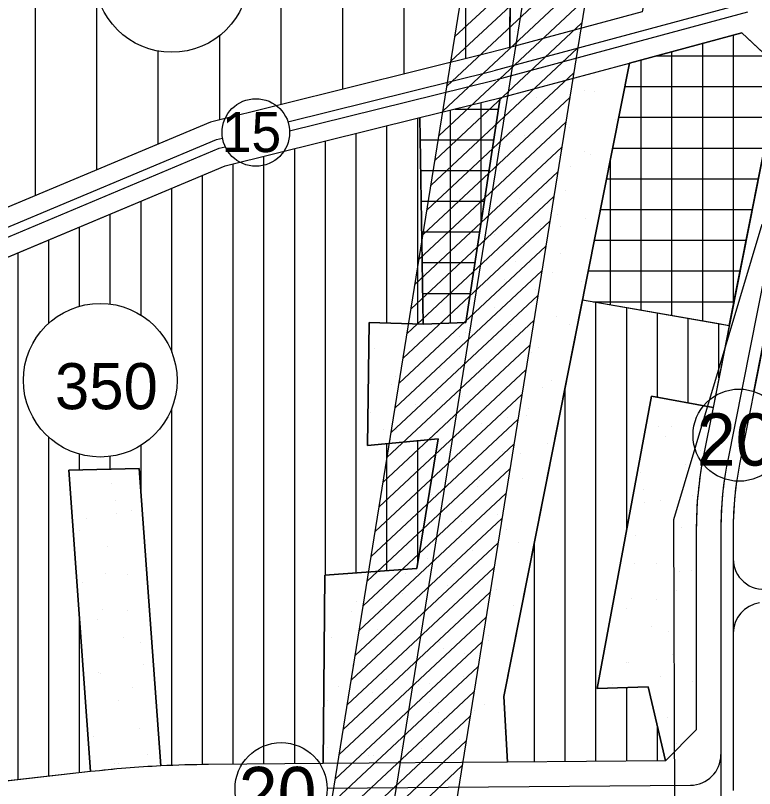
# Model space of a CAD drawing. Extents: x 419109 to 421295, y 4452223 to 4457798.
# Drawn here: x 419571.2 to 419811.7, y 4454001.6 to 4454253.2 of the extents above; entities that cross this region are included whole.
import ezdxf

# ---------------------------------------------------------------- set-up
doc = ezdxf.new("R2010")
doc.units = 0
for name, color, linetype in [('ADA', 7, 'Continuous'), ('ADAKENARI', 7, 'Continuous'), ('Default', 7, 'Continuous'), ('KALDIRIM', 7, 'Continuous'), ('KD_DAIRE', 7, 'Continuous'), ('KD_YGEN', 7, 'Continuous'), ('PL_AYA_PARK_DINLENME', 7, 'Continuous'), ('PL_K_TALI_IS_MRK', 7, 'Continuous'), ('PL_KON_MEV_200', 7, 'Continuous'), ('PL_KON_MEV_350', 7, 'Continuous'), ('SM_DAIRE', 7, 'Continuous'), ('SM_TAKS', 7, 'Continuous'), ('SN_KENTSEL_DONUSUM', 7, 'Continuous'), ('TA_ENH_154', 7, 'Continuous'), ('TA_ENH_KORUMA', 7, 'Continuous'), ('TA_ENH_TARAMA', 7, 'Continuous'), ('TR_AZYOGUNKONUT', 7, 'Continuous'), ('TR_ORTAYOGUNKONUT', 7, 'Continuous'), ('TR_PARKALANI', 7, 'Continuous'), ('TR_TALIISMERK', 7, 'Continuous')]:
    doc.layers.add(name, color=color, linetype=linetype)

# ---------------------------------------------------------------- blocks, each defined once
blk = doc.blocks.new('POINT_DISPLAY')
at = {"layer": 'Default'}
blk.add_line((0, 0), (0, 0), dxfattribs=at)

msp = doc.modelspace()

# ---------------------------------------------------------------- linework, layer by layer
at = {"layer": 'ADA'}
for p, q in [((419732.52, 4454323.6), (419732.04, 4454242.77)), ((419730.08, 4454031.51), (419770.99, 4454237.7)), ((419717.79, 4454153.27), (419728.95, 4454226.41)), ((419703.91, 4454152.73), (419702.77, 4454219.92)), ((419685.75, 4454113.22), (419686.29, 4454153.27)), ((419686.29, 4454153.27), (419703.91, 4454152.73)), ((419703.91, 4454152.73), (419717.79, 4454153.27)), ((419778.14, 4454129.24), (419760.52, 4454034.18)), ((419798.18, 4454125.59), (419778.14, 4454129.24)), ((419708.72, 4454115.35), (419685.75, 4454113.22)), ((419701.77, 4454073.16), (419708.72, 4454115.35)), ((419588.56, 4454105.21), (419611.52, 4454105.74)), ((419595.69, 4454007.06), (419588.56, 4454105.21)), ((419611.52, 4454105.74), (419618.56, 4454008.93)), ((419671.87, 4454071.03), (419701.77, 4454073.16)), ((419671.3, 4454009.68), (419671.87, 4454071.03)), ((419760.52, 4454034.18), (419777.07, 4454034.71)), ((419777.07, 4454034.71), (419782.72, 4454010.56)), ((419731.26, 4454010.15), (419730.08, 4454031.51))]:
    msp.add_line(p, q, dxfattribs=at)
at = {"layer": 'ADAKENARI'}
for p, q in [((419775.08, 4454254.34), (419732.04, 4454242.77)), ((419770.99, 4454237.7), (419807.48, 4454247.51)), ((419807.48, 4454247.51), (419819.95, 4454235.86)), ((419725.34, 4454240.97), (419634.7, 4454218.5)), ((419732.04, 4454242.77), (419725.34, 4454240.97)), ((419728.95, 4454226.41), (419770.99, 4454237.7)), ((419819.95, 4454235.86), (419798.18, 4454125.59)), ((419702.77, 4454219.92), (419728.95, 4454226.41)), ((419634.7, 4454218.5), (419564.56, 4454189.05)), ((419639.44, 4454204.22), (419702.77, 4454219.92)), ((419516.15, 4454152.46), (419639.44, 4454204.22)), ((419798.18, 4454125.59), (419794.99, 4454109.43)), ((419792.72, 4454086.19), (419792.72, 4454020.64)), ((419792.72, 4454020.64), (419782.72, 4454010.56)), ((419671.3, 4454009.68), (419634.06, 4454009.38)), ((419731.26, 4454010.15), (419671.3, 4454009.68)), ((419782.72, 4454010.56), (419731.26, 4454010.15)), ((419595.69, 4454007.06), (419511.42, 4453997.52))]:
    msp.add_line(p, q, dxfattribs=at)
for centre, radius, start, end in [((419912.72, 4454086.19), 120, 168.8345, 179.9995), ((419636.98, 4453642.45), 366.95, 90.4549, 92.8765), ((419636.98, 4453642.45), 366.95, 92.8765, 96.4599)]:
    msp.add_arc(centre, radius, start, end, dxfattribs=at)
at = {"layer": 'KALDIRIM'}
for p, q in [((419809.61, 4454257.4), (419726.9, 4454235.17)), ((419809.32, 4454254.22), (419727.68, 4454232.28)), ((419829.92, 4454244.82), (419802.84, 4454107.88)), ((419833.32, 4454241.67), (419806.76, 4454107.1)), ((419659.87, 4454218.56), (419726.78, 4454235.14)), ((419660.42, 4454215.61), (419727.5, 4454232.23)), ((419636.6, 4454212.79), (419638.58, 4454213.28)), ((419512.78, 4454160.81), (419636.6, 4454212.79)), ((419513.9, 4454158.02), (419637.54, 4454209.94)), ((419637.54, 4454209.94), (419639.48, 4454210.41)), ((419811.38, 4454130.81), (419814.35, 4454145.72)), ((419800.72, 4454086.19), (419800.72, 4454012.49)), ((419804.72, 4454086.19), (419804.72, 4454000.89)), ((419804.72, 4454086.19), (419804.72, 4454076.38)), ((419804.72, 4454076.38), (419804.72, 4454052.12)), ((419804.72, 4454052.12), (419804.72, 4454000.89)), ((419800.72, 4454012.62), (419800.72, 4453988.62)), ((419672.65, 4454001.69), (419790.8, 4454002.62))]:
    msp.add_line(p, q, dxfattribs=at)
for centre, radius, start, end in [((419912.72, 4454086.19), 112, 168.8345, 179.9995), ((419912.72, 4454086.19), 108, 168.8345, 179.9995), ((419912.72, 4454086.19), 112, 171.7025, 179.9995), ((419912.72, 4454086.19), 108, 171.796, 179.9995), ((419814.72, 4454076.38), 10, 179.9995, 278.3165), ((419814.72, 4454052.12), 10, 98.3165, 179.9995), ((419790.72, 4454012.62), 10, 270.4549, 359.9995)]:
    msp.add_arc(centre, radius, start, end, dxfattribs=at)
at = {"layer": 'KD_DAIRE'}
for centre, radius in [((419649.43, 4454215.1), 11), ((419806.65, 4454116.58), 15), ((419657.65, 4454001.51), 15)]:
    msp.add_circle(centre, radius, dxfattribs=at)
at = {"layer": 'PL_AYA_PARK_DINLENME'}
for points in [[(419732.04, 4454242.77), (419732.52, 4454323.6), (419788.96, 4454351.14), (419784.23, 4454300.1), (419775.08, 4454254.34)], [(419728.95, 4454226.41), (419770.99, 4454237.7), (419730.08, 4454031.51), (419731.26, 4454010.15), (419671.3, 4454009.68), (419671.87, 4454071.03), (419701.77, 4454073.16), (419708.72, 4454115.35), (419685.75, 4454113.22), (419686.29, 4454153.27), (419703.91, 4454152.73), (419717.79, 4454153.27)], [(419760.52, 4454034.18), (419778.14, 4454129.24), (419798.18, 4454125.59), (419794.99, 4454109.43), (419794.46, 4454106.55), (419794, 4454103.67), (419793.61, 4454100.77), (419793.29, 4454097.86), (419793.04, 4454094.95), (419792.86, 4454092.03), (419792.75, 4454089.11), (419792.72, 4454086.19), (419792.72, 4454020.64), (419782.72, 4454010.56), (419777.07, 4454034.71)], [(419611.52, 4454105.74), (419618.56, 4454008.93), (419615.7, 4454008.77), (419612.84, 4454008.6), (419609.97, 4454008.4), (419607.11, 4454008.18), (419604.26, 4454007.93), (419601.4, 4454007.66), (419598.55, 4454007.37), (419595.69, 4454007.06), (419588.56, 4454105.21)]]:
    msp.add_lwpolyline(points, close=True, dxfattribs=at)
at = {"layer": 'PL_K_TALI_IS_MRK'}
msp.add_lwpolyline([(419800.08, 4454152.9), (419803.46, 4454152.32), (419819.95, 4454235.86), (419807.48, 4454247.51), (419770.99, 4454237.7), (419755.7, 4454160.63), (419760.08, 4454159.87), (419770.08, 4454158.13), (419780.08, 4454156.39), (419790.08, 4454154.64), (419800.08, 4454152.9)], dxfattribs=at)
msp.add_lwpolyline([(419703.91, 4454152.73), (419702.77, 4454219.92), (419728.95, 4454226.41), (419717.79, 4454153.27)], close=True, dxfattribs=at)
at = {"layer": 'PL_KON_MEV_200'}
msp.add_lwpolyline([(419732.52, 4454323.6), (419732.04, 4454242.77), (419725.34, 4454240.97), (419634.7, 4454218.5), (419564.56, 4454189.05), (419548.48, 4454280.6)], dxfattribs=at)
at = {"layer": 'PL_KON_MEV_350'}
msp.add_lwpolyline([(419511.42, 4453997.52), (419492.08, 4454143.14), (419516.15, 4454152.46), (419639.44, 4454204.22), (419702.77, 4454219.92), (419703.91, 4454152.73), (419686.29, 4454153.27), (419685.75, 4454113.22), (419708.72, 4454115.35), (419701.77, 4454073.16), (419671.87, 4454071.03), (419671.3, 4454009.68), (419634.06, 4454009.38), (419632.13, 4454009.36), (419630.19, 4454009.33), (419628.25, 4454009.29), (419626.31, 4454009.24), (419624.37, 4454009.18), (419622.44, 4454009.1), (419620.5, 4454009.02), (419618.56, 4454008.93), (419611.52, 4454105.74), (419588.56, 4454105.21), (419595.69, 4454007.06)], close=True, dxfattribs=at)
for points in [[(419803.46, 4454152.32), (419798.18, 4454125.59), (419778.14, 4454129.24), (419760.52, 4454034.18), (419777.07, 4454034.71), (419782.72, 4454010.56), (419731.26, 4454010.15), (419730.08, 4454031.51), (419755.7, 4454160.63)], [(419755.7, 4454160.63), (419803.46, 4454152.32)]]:
    msp.add_lwpolyline(points, dxfattribs=at)
at = {"layer": 'SM_DAIRE'}
for centre in [(419622.09, 4454266.2), (419598.82, 4454134.46)]:
    msp.add_circle(centre, 25, dxfattribs=at)
at = {"layer": 'SN_KENTSEL_DONUSUM'}
for p, q in [((419785.45, 4454089.11), (419814.15, 4454185.28)), ((419786.16, 4453868.79), (419785.45, 4454089.11))]:
    msp.add_line(p, q, dxfattribs=at)
at = {"layer": 'TA_ENH_154'}
msp.add_lwpolyline([(421244.23, 4452871.73), (420603.45, 4452866.93), (420104.11, 4452747.15), (419709.07, 4452649.72), (419353.3, 4452559.56), (419284.53, 4452601.29), (419287.68, 4452599.87), (419484.08, 4452691.72), (419833.95, 4454863.94), (419862.83, 4455014.24)], dxfattribs=at)
at = {"layer": 'TA_ENH_KORUMA'}
msp.add_line((419466.02, 4452705.35), (419814.25, 4454867.42), dxfattribs=at)
msp.add_lwpolyline([(419883.15, 4455014.02), (419853.65, 4454860.46), (419502.14, 4452678.09), (419329.55, 4452597.37), (419356.51, 4452581.01), (419704.22, 4452669.12), (420099.38, 4452766.58), (420601.01, 4452886.92), (421244.44, 4452891.74)], dxfattribs=at)
at = {"layer": 'TA_ENH_TARAMA'}
for p, q in [((419714.21, 4454246.34), (419761.91, 4454290.92)), ((419712.91, 4454238.29), (419760.61, 4454282.87)), ((419711.62, 4454230.23), (419759.32, 4454274.81)), ((419710.32, 4454222.17), (419758.02, 4454266.75)), ((419709.02, 4454214.12), (419756.72, 4454258.69)), ((419707.72, 4454206.06), (419755.42, 4454250.64)), ((419706.43, 4454198), (419754.12, 4454242.58)), ((419705.13, 4454189.94), (419752.83, 4454234.52)), ((419703.83, 4454181.89), (419751.53, 4454226.47)), ((419702.53, 4454173.83), (419750.23, 4454218.41)), ((419701.23, 4454165.77), (419748.93, 4454210.35)), ((419699.94, 4454157.72), (419747.64, 4454202.29)), ((419698.64, 4454149.66), (419746.34, 4454194.24)), ((419697.34, 4454141.6), (419745.04, 4454186.18)), ((419696.04, 4454133.54), (419743.74, 4454178.12)), ((419694.75, 4454125.49), (419742.45, 4454170.07)), ((419693.45, 4454117.43), (419741.15, 4454162.01)), ((419692.15, 4454109.37), (419739.85, 4454153.95)), ((419690.85, 4454101.32), (419738.55, 4454145.89)), ((419689.55, 4454093.26), (419737.25, 4454137.84)), ((419688.26, 4454085.2), (419735.96, 4454129.78)), ((419686.96, 4454077.14), (419734.66, 4454121.72)), ((419685.66, 4454069.09), (419733.36, 4454113.67)), ((419684.36, 4454061.03), (419732.06, 4454105.61)), ((419683.07, 4454052.97), (419730.77, 4454097.55)), ((419681.77, 4454044.92), (419729.47, 4454089.49)), ((419680.47, 4454036.86), (419728.17, 4454081.44)), ((419679.17, 4454028.8), (419726.87, 4454073.38)), ((419677.87, 4454020.74), (419725.57, 4454065.32)), ((419676.58, 4454012.69), (419724.28, 4454057.27)), ((419675.28, 4454004.63), (419722.98, 4454049.21)), ((419673.98, 4453996.57), (419721.68, 4454041.15)), ((419672.68, 4453988.52), (419720.38, 4454033.09)), ((419671.39, 4453980.46), (419719.09, 4454025.04)), ((419670.09, 4453972.4), (419717.79, 4454016.98)), ((419668.79, 4453964.34), (419716.49, 4454008.92))]:
    msp.add_line(p, q, dxfattribs=at)
at = {"layer": 'TR_AZYOGUNKONUT'}
for p, q in [((419657.7, 4454224.2), (419657.7, 4454369.44)), ((419677.7, 4454229.16), (419677.7, 4454365.68)), ((419697.7, 4454234.12), (419697.7, 4454334.47)), ((419717.7, 4454239.07), (419717.7, 4454316.37)), ((419577.7, 4454194.57), (419577.7, 4454286.77)), ((419597.7, 4454202.97), (419597.7, 4454260.71)), ((419637.7, 4454219.25), (419637.7, 4454246.67)), ((419617.7, 4454211.37), (419617.7, 4454241.59))]:
    msp.add_line(p, q, dxfattribs=at)
at = {"layer": 'TR_ORTAYOGUNKONUT'}
for p, q in [((419702.08, 4454152.79), (419702.08, 4454219.75)), ((419692.08, 4454153.09), (419692.08, 4454217.27)), ((419682.08, 4454071.76), (419682.08, 4454214.79)), ((419672.08, 4454071.04), (419672.08, 4454212.31)), ((419662.08, 4454009.6), (419662.08, 4454209.83)), ((419652.08, 4454009.52), (419652.08, 4454207.36)), ((419642.08, 4454009.44), (419642.08, 4454204.88)), ((419632.08, 4454009.36), (419632.08, 4454201.13)), ((419622.08, 4454143.63), (419622.08, 4454196.93)), ((419612.08, 4454155.66), (419612.08, 4454192.74)), ((419602.08, 4454159.25), (419602.08, 4454188.54)), ((419592.08, 4454158.53), (419592.08, 4454184.34)), ((419582.08, 4454153.03), (419582.08, 4454180.14)), ((419572.08, 4454004.39), (419572.08, 4454175.94)), ((419760.08, 4454010.38), (419760.08, 4454159.87)), ((419770.08, 4454085.75), (419770.08, 4454158.13)), ((419780.08, 4454128.88), (419780.08, 4454156.39)), ((419790.08, 4454127.07), (419790.08, 4454154.64)), ((419800.08, 4454135.2), (419800.08, 4454152.9)), ((419750.08, 4454010.3), (419750.08, 4454132.3)), ((419622.08, 4454009.09), (419622.08, 4454125.29)), ((419582.08, 4454005.52), (419582.08, 4454115.89)), ((419612.08, 4454098.12), (419612.08, 4454113.26)), ((419692.08, 4454072.47), (419692.08, 4454113.8)), ((419702.08, 4454075), (419702.08, 4454114.73)), ((419592.08, 4454105.29), (419592.08, 4454110.39)), ((419602.08, 4454105.52), (419602.08, 4454109.67)), ((419740.08, 4454010.22), (419740.08, 4454081.9)), ((419592.08, 4454006.65), (419592.08, 4454056.82)), ((419770.08, 4454010.46), (419770.08, 4454034.49)), ((419780.08, 4454010.54), (419780.08, 4454021.86))]:
    msp.add_line(p, q, dxfattribs=at)
at = {"layer": 'TR_TALIISMERK'}
for p, q in [((419804.79, 4454159.06), (419804.79, 4454246.79)), ((419794.79, 4454153.82), (419794.79, 4454244.1)), ((419784.79, 4454155.57), (419784.79, 4454241.41)), ((419774.79, 4454157.31), (419774.79, 4454238.72)), ((419779.64, 4454240.03), (419815.48, 4454240.03)), ((419769.47, 4454230.03), (419818.79, 4454230.03)), ((419722.77, 4454185.9), (419722.77, 4454224.88)), ((419712.77, 4454153.08), (419712.77, 4454222.4)), ((419714.13, 4454222.73), (419728.39, 4454222.73)), ((419767.49, 4454220.03), (419816.82, 4454220.03)), ((419702.89, 4454212.73), (419726.86, 4454212.73)), ((419765.5, 4454210.03), (419814.85, 4454210.03)), ((419764.79, 4454159.05), (419764.79, 4454206.43)), ((419703.06, 4454202.73), (419725.34, 4454202.73)), ((419763.52, 4454200.03), (419812.87, 4454200.03)), ((419703.23, 4454192.73), (419723.81, 4454192.73)), ((419761.53, 4454190.03), (419810.9, 4454190.03)), ((419703.4, 4454182.73), (419722.29, 4454182.73)), ((419759.55, 4454180.03), (419808.93, 4454180.03)), ((419703.57, 4454172.73), (419720.76, 4454172.73)), ((419757.56, 4454170.03), (419806.95, 4454170.03)), ((419703.74, 4454162.73), (419719.24, 4454162.73)), ((419759.17, 4454160.03), (419804.98, 4454160.03))]:
    msp.add_line(p, q, dxfattribs=at)

# ---------------------------------------------------------------- block references
at = {"layer": 'TR_PARKALANI', "xscale": 0.1, "yscale": 0.10000000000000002}
for p in [(419733.57, 4454248.07), (419756.21, 4454228.75), (419759.67, 4454228.34), (419740.57, 4454226.43), (419744.9, 4454225.74), (419730.13, 4454223.13), (419766.33, 4454219.36), (419751.56, 4454216.76), (419732.13, 4454214.57), (419736.79, 4454214.15), (419756.47, 4454208.89), (419737.1, 4454206.73), (419758.22, 4454207.78), (419743.45, 4454205.17), (419751.87, 4454204.13), (419728.68, 4454202.57), (419750.11, 4454196.2), (419735.34, 4454193.59), (419734.5, 4454191.96), (419747.58, 4454188.38), (419756.77, 4454187.22), (419742, 4454184.61), (419748.4, 4454184.43), (419727.22, 4454182.01), (419736.09, 4454178.74), (419748.66, 4454175.63), (419733.89, 4454173.03), (419745.8, 4454169.66), (419730.16, 4454167.34), (419755.32, 4454166.65), (419740.55, 4454164.05), (419725.77, 4454161.44), (419727.2, 4454158.22), (419697.14, 4454152.85), (419747.21, 4454155.07), (419732.43, 4454152.46), (419751.54, 4454152.54), (419715.71, 4454148.58), (419717.66, 4454149.86), (419726.68, 4454147.64), (419702.89, 4454147.25), (419741.45, 4454145.04), (419688.12, 4454144.65), (419739.09, 4454143.48), (419724.32, 4454140.88), (419709.55, 4454138.27), (419694.78, 4454135.67), (419693.66, 4454133.16), (419724.08, 4454132.87), (419745.76, 4454134.5), (419708.44, 4454130.55), (419730.98, 4454131.9), (419742.65, 4454132.02), (419706.81, 4454128.06), (419716.21, 4454129.29), (419701.44, 4454126.69), (419737.98, 4454125.34), (419686.67, 4454124.08), (419731.16, 4454122.38), (419737.64, 4454122.92), (419722.87, 4454120.31), (419691.06, 4454118.39), (419695.32, 4454118.42), (419708.1, 4454117.71), (419780.28, 4454119.27), (419784.54, 4454119.3), (419693.33, 4454115.1), (419782.54, 4454115.99), (419744.3, 4454113.94), (419729.53, 4454111.33), (419735.38, 4454110.57), (419794.18, 4454111.74), (419714.76, 4454108.73), (419719.74, 4454108.25), (419789.21, 4454107.01), (419736.19, 4454102.35), (419774.43, 4454104.4), (419602.48, 4454100.9), (419721.42, 4454099.75), (419722.27, 4454101.87), (419775.65, 4454098.79), (419603.69, 4454095.29), (419706.65, 4454097.14), (419781.09, 4454095.42), (419791.58, 4454096.97), (419710.78, 4454092.23), (419775.94, 4454094.65), (419603.98, 4454091.15), (419609.14, 4454091.92), (419728.08, 4454090.77), (419594.36, 4454089.32), (419713.31, 4454088.16), (419716.26, 4454088.56), (419592.2, 4454085.65), (419731.04, 4454085.95), (419787.75, 4454086.44), (419772.98, 4454083.84), (419601.02, 4454080.34), (419734.74, 4454081.79), (419719.97, 4454079.18), (419705.2, 4454076.58), (419737.72, 4454075.67), (419772.46, 4454074.95), (419779.64, 4454074.86), (419713.66, 4454073.78), (419787.24, 4454072.35), (419791.1, 4454072.59), (419600.51, 4454071.45), (419607.68, 4454071.36), (419698.02, 4454071.46), (419701.88, 4454071.71), (419726.63, 4454070.2), (419592.91, 4454068.76), (419711.86, 4454067.6), (419697.09, 4454064.99), (419726.23, 4454066.03), (419727.56, 4454066.25), (419786.3, 4454065.88), (419614.35, 4454062.38), (419682.31, 4454062.39), (419690.39, 4454062.07), (419771.53, 4454063.27), (419779.61, 4454062.95), (419599.57, 4454059.78), (419733.29, 4454061.22), (419769.86, 4454060.18), (419607.65, 4454059.45), (419680.64, 4454059.3), (419718.52, 4454058.62), (419597.9, 4454056.68), (419703.75, 4454056.01), (419688.97, 4454053.41), (419778.19, 4454054.29), (419783.76, 4454052.65), (419606.23, 4454050.8), (419674.2, 4454050.81), (419694.55, 4454051.77), (419724.96, 4454051.48), (419725.18, 4454049.64), (419611.8, 4454049.15), (419709.32, 4454049.16), (419710.41, 4454047.03), (419695.63, 4454044.43), (419717.34, 4454045.51), (419784.85, 4454045.31), (419770.08, 4454042.71), (419770.72, 4454042.44), (419612.89, 4454041.82), (419680.86, 4454041.83), (419681.5, 4454041.55), (419731.84, 4454040.66), (419598.12, 4454039.21), (419598.76, 4454038.94), (419691.94, 4454037), (419717.07, 4454038.06), (419781.16, 4454037.88), (419609.2, 4454034.38), (419676.3, 4454034.68), (419702.3, 4454035.45), (419705.85, 4454035.87), (419765.52, 4454035.56), (419791.51, 4454036.33), (419687.52, 4454032.85), (419604.78, 4454030.23), (419672.75, 4454030.24), (419705.84, 4454029.47), (419720.62, 4454026.86), (419723.73, 4454029.08), (419708.96, 4454026.47), (419783.4, 4454024.75), (419694.18, 4454023.87), (419611.44, 4454021.25), (419679.41, 4454021.26), (419730.39, 4454020.1), (419596.67, 4454018.65), (419715.62, 4454017.49), (419672.83, 4454014.98), (419696.95, 4454015.36), (419700.84, 4454014.89), (419703.24, 4454014.69), (419786.17, 4454016.24), (419614.21, 4454012.74), (419618.1, 4454012.27), (419686.07, 4454012.28), (419687.6, 4454012.38), (419603.33, 4454009.67), (419604.86, 4454009.76)]:
    msp.add_blockref('POINT_DISPLAY', p, dxfattribs=at)

# ---------------------------------------------------------------- texts
at = {"layer": 'KD_YGEN'}
for s, height, p in [('15', 13, (419638.34, 4454208.71)), ('20', 17, (419792.88, 4454106.68)), ('20', 17, (419643.88, 4453991.61))]:
    msp.add_text(s, height=height, dxfattribs=at).set_placement(p)
at = {"layer": 'SM_TAKS'}
msp.add_text('350', height=15, dxfattribs=at).set_placement((419584.08, 4454125.02))

doc.saveas('drawing.dxf')
